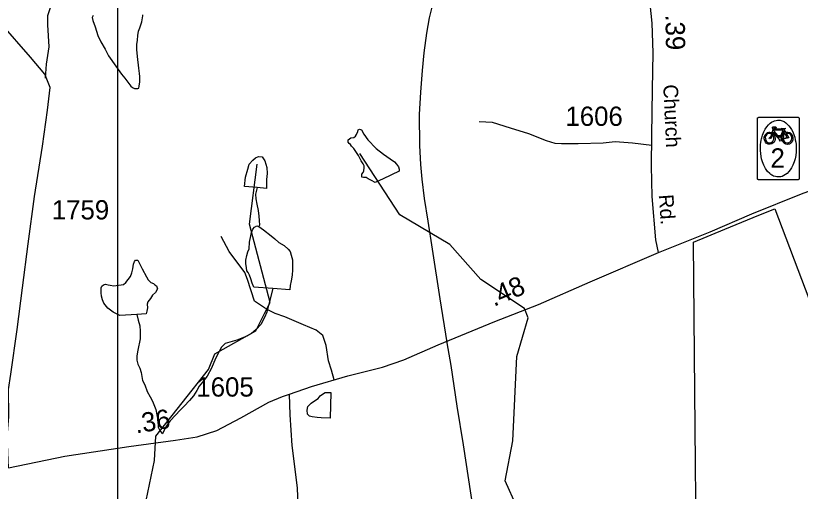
# Model space of a CAD drawing. Extents: x 2001466 to 2224147, y 644118 to 847247.
# Drawn here: x 2019811 to 2024898, y 735517 to 738601 of the extents above; entities that cross this region are included whole.
import ezdxf

# ---------------------------------------------------------------- set-up
doc = ezdxf.new("R2010")
doc.units = 0
for name, color, linetype in [('Exist Boundary Political City Limit New Hole', 7, 'Continuous'), ('Exist Hydrographic Misc Water Feature', 7, 'Continuous'), ('Exist Railroad Mainline', 7, 'Continuous'), ('Exist Road Non-System Type 51', 7, 'Continuous'), ('Exist Road Secondary Bike CELL', 7, 'Continuous'), ('Exist Road Secondary Mileage Hundredths English Label', 7, 'Continuous'), ('Exist Road Secondary Type 51 Attributed', 7, 'Continuous'), ('Exist Road Secondary Type 51 Label', 7, 'Continuous'), ('Exist Road Secondary Type 51 Number Label', 7, 'Continuous'), ('Map Preparation Boundary City Limit Buffer Line', 7, 'Continuous'), ('Map Preparation Inset Cut Line', 7, 'Continuous')]:
    doc.layers.add(name, color=color, linetype=linetype)

msp = doc.modelspace()

# ---------------------------------------------------------------- linework, layer by layer
at = {"layer": 'Exist Boundary Political City Limit New Hole'}
msp.add_lwpolyline([(2024992.9, 734716.5), (2024656.5, 734700.5), (2024565.2, 734702.9), (2024229.8, 734715.9), (2024225.1, 734716.1), (2024225.2, 735000), (2024214.4, 736161.1), (2024206.5, 737131.8), (2024409.8, 737216.6), (2024630.1, 737307.3), (2024732.8, 737349.6), (2024953, 736766.3)], dxfattribs=at)
at = {"layer": 'Exist Hydrographic Misc Water Feature'}
for points in [[(2020313.8, 738602.6), (2020307.8, 738588.7), (2020311.7, 738568.9), (2020325.9, 738528.5), (2020344.1, 738472.3), (2020364, 738432.5), (2020390.3, 738382.8), (2020412.4, 738340.5), (2020496.5, 738222.4), (2020518.4, 738194.8), (2020558.4, 738144.8), (2020568.5, 738136.3), (2020582.4, 738128.7), (2020602.3, 738129.1), (2020608.5, 738130.6), (2020612.6, 738142.9), (2020616.4, 738173.1), (2020616.4, 738206.8), (2020614.4, 738226.5), (2020610.5, 738261), (2020600.2, 738336.7), (2020596.1, 738382.7), (2020596.1, 738414.7), (2020600, 738442.5), (2020602.1, 738472.8), (2020608, 738500.6), (2020615.6, 738522.6), (2020629.8, 738560.8), (2020633.7, 738587), (2020635.9, 738600.9), (2020635.7, 738606.7)], [(2022193.3, 737543.7), (2022141.2, 737518.6), (2022117, 737532.2), (2022097.1, 737542.5), (2022083.2, 737552.6), (2022065.3, 737552.1), (2022055.3, 737554.8), (2022054.9, 737572.9), (2022063.1, 737584.2), (2022069, 737594.7), (2022071.1, 737614.4), (2022071.1, 737626.7), (2022063.3, 737640.7), (2022050.8, 737660.7), (2022032.7, 737694.7), (2022017, 737720.4), (2022002.8, 737738.8), (2021988.9, 737754.7), (2021980.9, 737764.7), (2021972.7, 737772.2), (2021966.9, 737780.6), (2021966.9, 737790.4), (2021966.9, 737796.1), (2021984.8, 737808.1), (2022002.8, 737810.1), (2022014.7, 737820.6), (2022020.6, 737830.3), (2022028.6, 737850.6), (2022030.7, 737860.4), (2022039.5, 737864.4), (2022052.6, 737860.8), (2022068.6, 737832.6), (2022094.9, 737796.8), (2022148.8, 737740.7), (2022194.9, 737702.9), (2022239, 737672.5), (2022267.1, 737653), (2022281.1, 737638.7), (2022293.2, 737620.5), (2022297.1, 737604.8), (2022297.1, 737592.5), (2022193.3, 737543.7)], [(2021376.2, 737486.6), (2021295.2, 737493.2), (2021301.3, 737553.8), (2021315.3, 737605.2), (2021325.1, 737637.8), (2021349.3, 737663.5), (2021365.1, 737679.6), (2021385.2, 737687.4), (2021409.2, 737685.3), (2021427, 737659.5), (2021439.3, 737615.7), (2021441.2, 737578), (2021437.3, 737537.8), (2021437.3, 737513.2), (2021437.3, 737481.3), (2021376.2, 737486.6)], [(2024303.3, 733192.6), (2024211.4, 733227.3), (2024111.4, 733301.5), (2023961.3, 733626.2), (2023786.3, 733800.4), (2023428.3, 734017.7), (2023228.4, 734290.8), (2023144.3, 734666.5), (2023011.3, 734882.5), (2023010.4, 735207.3), (2023060.3, 735416.3), (2022985.4, 735585.2), (2023035.2, 735843.4), (2023060.3, 736390.8), (2023134.3, 736642), (2023109.3, 736701.5), (2022826.3, 736891.1), (2022626.4, 737118.3), (2022301.4, 737308.6), (2022042.4, 737707.6)], [(2021426.7, 736674), (2021460.4, 736741.7), (2021326.3, 737249.8), (2021376.4, 737639.2)], [(2021376.2, 737486.6), (2021365.3, 737443.4), (2021367.6, 737413.8), (2021373.5, 737379.2), (2021383.5, 737337.1), (2021387.6, 737301.8), (2021389.9, 737273.8), (2021391.7, 737243.5), (2021387, 737233.8)], [(2021478.1, 736831.6), (2021354.4, 736841.5), (2021344.4, 736865.5), (2021336.4, 736893.6), (2021326.1, 736917.6), (2021318.3, 736934.9), (2021310.1, 736947.4), (2021308.3, 736965.5), (2021304.2, 736993.5), (2021304.2, 737015.6), (2021310.1, 737045.1), (2021316.1, 737069.5), (2021323.9, 737089), (2021327.8, 737133.2), (2021335.8, 737173.3), (2021339.9, 737195.4), (2021347.9, 737215.7), (2021359.8, 737229.3), (2021373.7, 737237.3), (2021381.7, 737237.2), (2021387, 737233.8)], [(2021387, 737233.8), (2021418, 737213.4), (2021467.8, 737173.9), (2021491.8, 737153.7), (2021518.1, 737129.4), (2021551.9, 737109.8), (2021577.9, 737087.9), (2021590, 737071.3), (2021598, 737047.4), (2021606, 737017.7), (2021606, 736991.4), (2021606.2, 736953.7), (2021604.2, 736919.3), (2021596.4, 736881.7), (2021590.4, 736851.4), (2021588.4, 736823.6), (2021478.1, 736831.6)], [(2020596.8, 736664.2), (2020486.9, 736655.8), (2020442.6, 736678.1), (2020426.6, 736692.3), (2020408.9, 736704.2), (2020382.9, 736735.8), (2020374.7, 736758.2), (2020368.5, 736782), (2020364.4, 736804.3), (2020364.6, 736822.4), (2020366.3, 736836.2), (2020370.4, 736847.6), (2020380.6, 736855.6), (2020392.5, 736860.4), (2020410.6, 736855.8), (2020424.3, 736853.9), (2020446.5, 736850.2), (2020510.4, 736857.9), (2020524.4, 736869.9), (2020540.4, 736890.1), (2020556.4, 736910.3), (2020564.2, 736933.9), (2020570.3, 736960.1), (2020574.2, 736988.7), (2020580.4, 737006.6), (2020588.2, 737014.7), (2020604.1, 737016), (2020632.2, 736960.4), (2020660.3, 736908.2), (2020670.4, 736888.3), (2020688.4, 736870.7), (2020704.6, 736864.6), (2020714.3, 736856.3), (2020724.5, 736850.3), (2020730.5, 736828.8), (2020718.6, 736806.1), (2020698.7, 736788.5), (2020684.7, 736766.6), (2020668.7, 736746.4), (2020664.6, 736730.1), (2020664.8, 736706.3), (2020660.7, 736684.2), (2020656.6, 736667.9), (2020596.8, 736664.2)], [(2021478.1, 736831.6), (2021450.4, 736721.4), (2021438.5, 736679), (2021423.7, 736643.3), (2021400, 736598.6), (2021370.2, 736566.4), (2021339.1, 736539.1), (2021308.9, 736523.3), (2021276.9, 736509.3), (2021244.9, 736496.7), (2021199, 736482.9), (2021169.1, 736474.5), (2021145.1, 736451.2), (2021131.1, 736422.8), (2021106.9, 736379), (2021081.1, 736316.3), (2021053.4, 736262.8), (2021023.3, 736224.8), (2021001.3, 736198.2), (2020986.6, 736171.5), (2020963.4, 736136.7), (2020937.6, 736106.1), (2020903.5, 736068.2), (2020877.7, 736042.4), (2020847.7, 736010.3), (2020811.9, 735974.1), (2020786, 735940.1), (2020775.8, 735918.2), (2020763.9, 735890.6)], [(2020472.9, 734943.6), (2020502.4, 734989.5), (2020602.3, 735197.4), (2020710.4, 735716.9), (2020719.4, 735874.2), (2021060.4, 736307), (2021102.4, 736407.8), (2021368.4, 736556.6), (2021426.7, 736674)], [(2020596.8, 736664.2), (2020605, 736626.3), (2020616.9, 736590), (2020619.1, 736556.3), (2020617.1, 736506.3), (2020602.9, 736431.9), (2020597.4, 736394.3), (2020597.2, 736366.4), (2020603.3, 736341.7), (2020615.4, 736316), (2020625.3, 736286.3), (2020633.5, 736236.1), (2020647.4, 736206.3), (2020663.6, 736164.1), (2020683.7, 736130.1), (2020697.6, 736101.9), (2020719.8, 736046.5), (2020725.7, 736011.9), (2020731.7, 735978.2), (2020733.9, 735932.2), (2020747.9, 735906.5), (2020763.9, 735890.6)], [(2021849.6, 735991.4), (2021791.8, 735993.4), (2021765.6, 735995.6), (2021733.6, 735999.5), (2021715.5, 736003.2), (2021703.6, 736017.4), (2021701.6, 736043.7), (2021705.7, 736065.7), (2021727.6, 736087.4), (2021749.4, 736103.4), (2021771.5, 736119.4), (2021785.7, 736135.5), (2021801.4, 736147.4), (2021817.4, 736157.8), (2021835.3, 736157.4), (2021853.3, 736157.9), (2021849.6, 735991.4)]]:
    msp.add_lwpolyline(points, dxfattribs=at)
at = {"layer": 'Exist Railroad Mainline'}
for points in [[(2023004.7, 740345.6), (2022950.3, 740159.8), (2022898, 739986), (2022832.9, 739762.9), (2022823.4, 739730.3), (2022746.8, 739476.5), (2022653.9, 739172.9), (2022603.5, 738995.1), (2022551.1, 738819.4), (2022510.6, 738665.4), (2022492.4, 738587.6), (2022474.1, 738487.5), (2022457.9, 738359.7), (2022445.6, 738245.7), (2022435.3, 738105.9), (2022426.9, 737959.8), (2022428.2, 737760), (2022436.1, 737636), (2022443.8, 737540.1), (2022459.4, 737415.9), (2022483, 737268), (2022510.7, 737086.1), (2022561.7, 736766), (2022606.9, 736481.3)], [(2022606.9, 736481.3), (2022607.1, 736480), (2022632.7, 736331.9), (2022672.1, 736069.9), (2022713.4, 735818), (2022762.5, 735492), (2022815.8, 735161.8), (2022863, 734879.8), (2022928.2, 734515.9), (2022997.1, 734107.8), (2023056.1, 733757.8), (2023115.2, 733391.8), (2023162.6, 733113.6), (2023217.8, 732791.6), (2023267, 732487.6), (2023343.9, 732053.6), (2023369.3, 731903.2)]]:
    msp.add_lwpolyline(points, dxfattribs=at)
at = {"layer": 'Exist Road Non-System Type 51'}
msp.add_line((2023934.7, 737758.6), (2023810.9, 737775.3), dxfattribs=at)
for points in [[(2020005.1, 738196.5), (2020010, 738287.2), (2020027.5, 738398.3), (2020020.5, 738541.9), (2020020.5, 738601.5), (2020038, 738661.1), (2020055.5, 738692.6), (2020123.2, 738786.8), (2020207.5, 738890.5), (2020566.5, 739274), (2020627.5, 739426.5), (2020688.5, 739449.4), (2020825.7, 739418.9), (2020886.6, 739510.4)], [(2023810.9, 737775.3), (2023698.1, 737782.7), (2023619.7, 737775.3), (2023457.8, 737770.4), (2023349.9, 737770.4), (2023308.2, 737772.9), (2023251.8, 737790.1), (2023139, 737834.2), (2023018.8, 737871), (2022903.6, 737907.9), (2022815.3, 737912.8)], [(2021455.3, 736690), (2021423.4, 736706), (2021359.8, 736749.2), (2021314.3, 736890.3), (2021296.1, 736935.8), (2021196, 737072.4), (2021143.7, 737170.2)], [(2021876.6, 736239.7), (2021857.8, 736303.2), (2021839.6, 736362.3), (2021823.7, 736462.5), (2021803.2, 736526.2), (2021760, 736562.6), (2021678.1, 736596.7), (2021555.3, 736649.1), (2021493.9, 736669.6), (2021455.3, 736690)]]:
    msp.add_lwpolyline(points, dxfattribs=at)
at = {"layer": 'Exist Road Secondary Bike CELL'}
for points in [[(2024630, 737942.9), (2024630.9, 737943), (2024663.9, 737943), (2024847.3, 737943), (2024880.3, 737942.9), (2024881.5, 737942.8), (2024882.1, 737942.7), (2024882.9, 737942.6), (2024883.6, 737942.4), (2024884.3, 737942.1), (2024885.6, 737941.5), (2024886.2, 737941.1), (2024886.9, 737940.6), (2024887.6, 737940), (2024888.5, 737939), (2024889.1, 737938.2), (2024889.4, 737937.8), (2024889.6, 737937.4), (2024889.9, 737936.9), (2024890.1, 737936.4), (2024890.3, 737936), (2024890.5, 737935.2), (2024890.8, 737934.3), (2024890.9, 737933.4), (2024891, 737933.1), (2024891, 737932.7), (2024891, 737899.2), (2024891, 737579.3), (2024891, 737546.2), (2024890.9, 737545.1), (2024890.8, 737544.4), (2024890.7, 737543.7), (2024890.5, 737542.9), (2024890.2, 737542.2), (2024889.5, 737540.9), (2024889.1, 737540.3), (2024888.7, 737539.7), (2024888.1, 737538.9), (2024887.6, 737538.5), (2024887.1, 737538), (2024886.7, 737537.7), (2024886.3, 737537.4), (2024885.8, 737537.1), (2024885.5, 737536.9), (2024885, 737536.6), (2024884.1, 737536.2), (2024883.3, 737536), (2024882.4, 737535.7), (2024882, 737535.7), (2024881.5, 737535.6), (2024881.1, 737535.6), (2024880.7, 737535.5), (2024880.2, 737535.5), (2024847.2, 737535.5), (2024663.9, 737535.5), (2024630.9, 737535.5), (2024630.3, 737535.6), (2024629.7, 737535.6), (2024629.1, 737535.7), (2024628.3, 737535.9), (2024627.6, 737536.1), (2024626.9, 737536.3), (2024626.2, 737536.7), (2024625.6, 737537), (2024625, 737537.4), (2024624.3, 737537.8), (2024624, 737538.1), (2024623.6, 737538.4), (2024623.3, 737538.7), (2024623, 737539.2), (2024622.6, 737539.5), (2024622.2, 737540), (2024621.9, 737540.5), (2024621.7, 737540.9), (2024621.4, 737541.4), (2024621.1, 737542), (2024620.9, 737542.5), (2024620.8, 737542.8), (2024620.7, 737543.1), (2024620.6, 737543.3), (2024620.6, 737543.5), (2024620.5, 737543.8), (2024620.4, 737544), (2024620.4, 737544.3), (2024620.3, 737544.5), (2024620.3, 737544.7), (2024620.3, 737545), (2024620.2, 737545.2), (2024620.2, 737545.5), (2024620.2, 737546.1), (2024620.1, 737579.3), (2024620.1, 737899.2), (2024620.2, 737932.2), (2024620.3, 737933.4), (2024620.4, 737934), (2024620.5, 737934.8), (2024620.7, 737935.5), (2024621, 737936.2), (2024621.7, 737937.6), (2024622, 737938.2), (2024622.5, 737938.8), (2024623.1, 737939.5), (2024624.1, 737940.4), (2024624.9, 737941.1), (2024625.3, 737941.3), (2024625.7, 737941.5), (2024626.2, 737941.8), (2024626.7, 737942), (2024627.1, 737942.2), (2024627.9, 737942.5), (2024628.8, 737942.7), (2024629.7, 737942.9)], [(2024755.6, 737555), (2024750.9, 737555.2), (2024746.5, 737555.6), (2024736.6, 737557.3), (2024725.3, 737561.4), (2024718.8, 737564.6), (2024713.5, 737567.6), (2024707.8, 737571.5), (2024699.8, 737577.3), (2024686.1, 737591.2), (2024672.6, 737609.2), (2024660.8, 737632.4), (2024652.5, 737653.2), (2024647.3, 737673.7), (2024641.6, 737704.5), (2024639.8, 737728.9), (2024639.6, 737740.8), (2024639.8, 737749.5), (2024640.1, 737755.7), (2024640.8, 737765), (2024642.2, 737779.3), (2024644.8, 737793.9), (2024646.9, 737803.3), (2024648.2, 737808.6), (2024650.9, 737818.2), (2024653.5, 737826.7), (2024661.4, 737847.2), (2024671.2, 737865.7), (2024682, 737881.3), (2024691.5, 737893.1), (2024703, 737903.9), (2024711.9, 737909.8), (2024716.5, 737912.6), (2024721.8, 737915.4), (2024730.4, 737919.3), (2024740.7, 737922), (2024750.1, 737923.5), (2024757.8, 737923.6), (2024768.6, 737922.5), (2024780, 737919.4), (2024793, 737913.8), (2024804.3, 737906.9), (2024814, 737898.6), (2024824.7, 737887.6), (2024833.4, 737876.2), (2024842, 737862.3), (2024849.1, 737848.7), (2024856.2, 737831.4), (2024861.8, 737813.4), (2024865.8, 737796.4), (2024868.8, 737779.8), (2024870.3, 737765.2), (2024870.9, 737757.1), (2024871.8, 737738.1), (2024870.9, 737717.8), (2024868.2, 737694.1), (2024863.9, 737673.5), (2024858.1, 737652.6), (2024850.3, 737632.4), (2024841.2, 737614.9), (2024832.6, 737601.7), (2024823.8, 737590.3), (2024812.5, 737578.6), (2024802.2, 737570.3), (2024791, 737563.7), (2024779.5, 737558.9), (2024772.4, 737557), (2024768.3, 737556.2), (2024764.8, 737555.6), (2024760.9, 737555.3)], [(2024775, 737869.7), (2024799.1, 737872.6), (2024801, 737870.7), (2024799.5, 737867), (2024793.6, 737865.2), (2024792, 737861.9), (2024802.1, 737844.8), (2024816.6, 737845.5), (2024829.5, 737842.6), (2024840.7, 737834.1), (2024846, 737825.5), (2024848.6, 737820.8), (2024850.4, 737813.1), (2024850.8, 737804.9), (2024849.8, 737796.4), (2024848, 737789.9), (2024844.4, 737783), (2024840.9, 737777.8), (2024834.1, 737772.4), (2024828, 737768.8), (2024819.6, 737766.8), (2024814.3, 737766.5), (2024803.5, 737768.2), (2024796.7, 737771.7), (2024793.3, 737774.5), (2024788.1, 737781), (2024784.8, 737787.1), (2024780.1, 737799.3), (2024779.1, 737805.2), (2024786.4, 737799.9), (2024792.3, 737790), (2024796.4, 737783.3), (2024801.7, 737779.5), (2024809.9, 737776.1), (2024816, 737776), (2024824.1, 737777.8), (2024831.7, 737782.1), (2024837.1, 737787.4), (2024841.4, 737794.5), (2024842.8, 737804.6), (2024842.5, 737812.8), (2024840.7, 737819.5), (2024837.2, 737825.6), (2024833.6, 737829.9), (2024827.6, 737834.4), (2024821.9, 737836.2), (2024812.6, 737838), (2024806.1, 737838.7), (2024823.6, 737809.1), (2024786.4, 737799.9), (2024779.1, 737805.2), (2024813.3, 737811.3), (2024799, 737835.8), (2024789.2, 737825.2), (2024786.3, 737806.7), (2024779.1, 737805.2), (2024779.4, 737813), (2024782.6, 737824.8), (2024788, 737833), (2024795.8, 737841.9), (2024790.8, 737852.4), (2024772.1, 737804.5), (2024779.2, 737805.2), (2024780.1, 737799.3), (2024771.7, 737798.3), (2024773.5, 737793.1), (2024778.5, 737790.4), (2024766, 737787.5), (2024762.9, 737791.4), (2024767.4, 737793.9), (2024722.7, 737845), (2024721, 737840.1), (2024727.2, 737831.8), (2024731.4, 737823.8), (2024734.1, 737815.2), (2024735.5, 737807.8), (2024734.7, 737800.2), (2024732.7, 737790.4), (2024727.7, 737781.5), (2024720.9, 737774.7), (2024713.1, 737769.9), (2024703.5, 737767.6), (2024696.5, 737767), (2024689.4, 737767.9), (2024677.1, 737775.4), (2024673.1, 737780), (2024667.4, 737790.3), (2024664.9, 737803.3), (2024664.8, 737812.5), (2024667.1, 737820.7), (2024670.7, 737828), (2024674.9, 737833.3), (2024681, 737839.2), (2024686.3, 737842.6), (2024693.1, 737844.7), (2024700.1, 737845.3), (2024715.4, 737843.7), (2024718.9, 737835.4), (2024714.3, 737816.5), (2024708.2, 737806.5), (2024699.4, 737802.4), (2024695.9, 737805.9), (2024710.1, 737820.4), (2024713.2, 737834.1), (2024710, 737835.6), (2024704, 737837.5), (2024694.4, 737837.8), (2024689, 737836.1), (2024681.6, 737831.8), (2024674.5, 737822.5), (2024671.4, 737812.8), (2024672.7, 737802.1), (2024675.4, 737792.1), (2024678.9, 737785.7), (2024683.9, 737781.8), (2024691.2, 737777.3), (2024697.7, 737776.1), (2024705.7, 737776.7), (2024713.5, 737780), (2024720.2, 737786.8), (2024724.5, 737794.9), (2024727, 737800.7), (2024727.6, 737808.1), (2024726.6, 737816), (2024722.8, 737825.1), (2024715.4, 737843.7), (2024723.1, 737865.4), (2024728.5, 737859.7), (2024725.5, 737851.2), (2024761.2, 737811.3), (2024760.1, 737816.4), (2024756.4, 737822.7), (2024758.1, 737824.2), (2024768.3, 737824.2), (2024766.4, 737816.8), (2024767.4, 737811.6), (2024786.3, 737859.3), (2024728.5, 737859.7), (2024723.1, 737865.4), (2024716.5, 737872.5), (2024722.2, 737879.2), (2024737.5, 737881.2), (2024743.5, 737876.4), (2024740.3, 737872.1), (2024731, 737873.1), (2024724.6, 737871.7), (2024726.1, 737870.4), (2024729.3, 737870.4), (2024727.9, 737867.2), (2024787.1, 737866.7), (2024787.5, 737868.1)]]:
    msp.add_lwpolyline(points, close=True, dxfattribs=at)
at = {"layer": 'Exist Road Secondary Type 51 Attributed'}
for points in [[(2023978.9, 737064.8), (2023961.8, 737147.7), (2023937.6, 737427.9), (2023932.8, 737627.6), (2023935.6, 737824), (2023940.4, 738121.9), (2023944.9, 738359.4), (2023937.6, 738551.9), (2023924.8, 738677.5), (2023885.7, 738931.9), (2023859.6, 739128.3)], [(2019765.1, 735669.6), (2019755.2, 735870), (2019766.5, 736002.1), (2019763.6, 736176), (2019778.9, 736275.8), (2019821.6, 736565.6), (2019855.8, 736835.4), (2019892, 737122), (2019932.6, 737427.9), (2019984.1, 737755.6), (2020018.3, 737987.5), (2020033.6, 738134.8), (2019999.8, 738221.8), (2019908.1, 738331.3), (2019713.8, 738553.5), (2019479.5, 738814.3)], [(2023978.9, 737064.8), (2024314.8, 737199.3), (2024583.5, 737316), (2024905.3, 737445.6), (2025190.1, 737548.7), (2025556.6, 737660.6), (2026021.6, 737790.2), (2026256.5, 737841.7), (2026625.4, 737919), (2027071.9, 738022.9), (2027358.3, 738080.8), (2027620.2, 738120.3), (2028050.6, 738181.5), (2028327.4, 738218.5), (2028450.9, 738253.1), (2028616.6, 738314.3), (2028852.4, 738415)], [(2021587, 736147.8), (2021728.6, 736196.1), (2021963.5, 736265.3), (2022190.4, 736321.7), (2022328.4, 736369.2), (2022551.2, 736466.6), (2022917.3, 736617.2), (2023200.5, 736728.3), (2023536.4, 736874.8), (2023978.9, 737064.8)], [(2019765.1, 735669.6), (2020130.4, 735745.2), (2020544.7, 735806.4), (2020847.2, 735848.3), (2020987.2, 735870.8), (2021114.3, 735911.1), (2021270.4, 735993.2), (2021452.6, 736093.8), (2021541.1, 736132.5), (2021587, 736147.8)], [(2021749.9, 734244.5), (2021671.1, 734435.3), (2021630.8, 734554.5), (2021618, 734628.6), (2021626.8, 734755), (2021642.5, 734998.1), (2021647.3, 735223.5), (2021643.3, 735423.2), (2021637.3, 735539.1), (2021603.5, 735812.9), (2021590.6, 736012.5), (2021587, 736147.8)]]:
    msp.add_lwpolyline(points, dxfattribs=at)
at = {"layer": 'Map Preparation Boundary City Limit Buffer Line'}
msp.add_lwpolyline([(2024992.9, 734716.5), (2024656.5, 734700.5), (2024565.2, 734702.9), (2024229.8, 734715.9), (2024225.1, 734716.1), (2024225.2, 735000), (2024214.4, 736161.1), (2024206.5, 737131.8), (2024409.8, 737216.6), (2024630.1, 737307.3), (2024732.8, 737349.6), (2024953, 736766.3)], dxfattribs=at)
at = {"layer": 'Map Preparation Inset Cut Line'}
for p, q in [((2020472.9, 737706.1), (2020472.9, 740711.9)), ((2020472.9, 735780), (2020472.9, 737706.1)), ((2020472.9, 734943.6), (2020472.9, 735780))]:
    msp.add_line(p, q, dxfattribs=at)

# ---------------------------------------------------------------- texts
at = {"layer": 'Exist Road Secondary Bike CELL'}
msp.add_text('2', height=125, dxfattribs=at).set_placement((2024705, 737615.8))
at = {"layer": 'Exist Road Secondary Mileage Hundredths English Label'}
for s, rotation, p in [('.39', 270.9237, (2024023.8, 738608.3)), ('.48', 22.7303, (2022911, 736712.8)), ('.36', 9.3452, (2020592, 735891.4))]:
    msp.add_text(s, height=125, rotation=rotation, dxfattribs=at).set_placement(p)
at = {"layer": 'Exist Road Secondary Type 51 Label'}
for s, rotation, p in [('Church', 272.662, (2024009.4, 738153.1)), ('Rd.', 274.084, (2023980.1, 737439.1))]:
    msp.add_text(s, height=95, rotation=rotation, dxfattribs=at).set_placement(p)
at = {"layer": 'Exist Road Secondary Type 51 Number Label'}
for s, p in [('1606', (2023375.5, 737886.5)), ('1759', (2020045.3, 737279.7)), ('1605', (2020982.6, 736131))]:
    msp.add_text(s, height=125, dxfattribs=at).set_placement(p)

doc.saveas('drawing.dxf')
